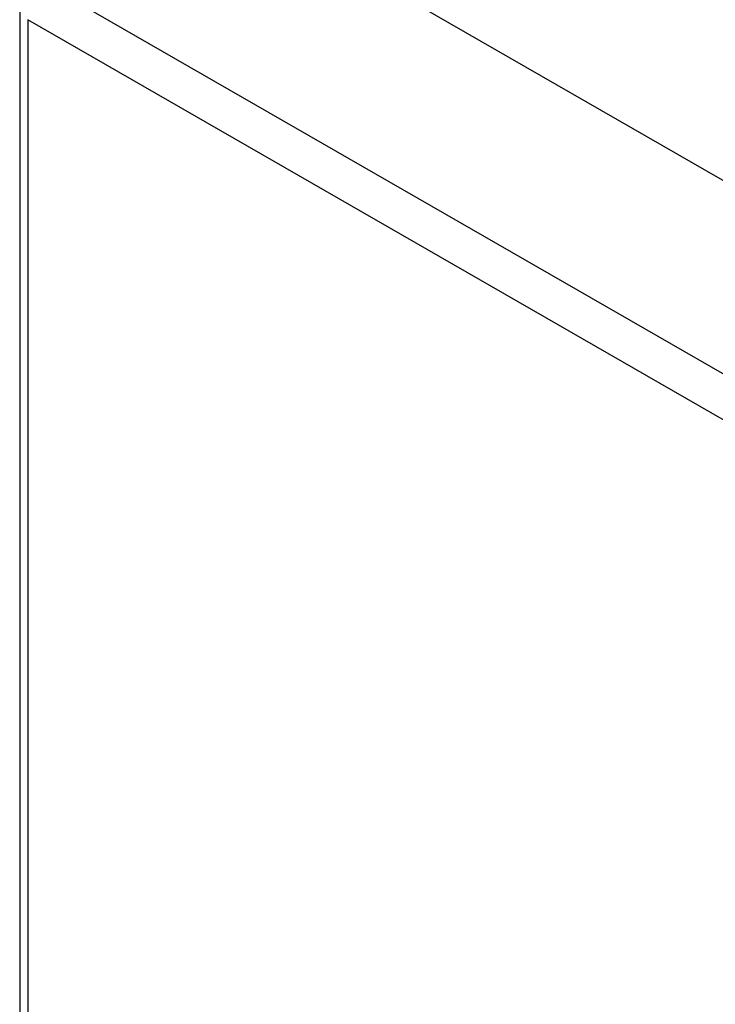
# Model space of a CAD drawing. Header units: inches. Extents: x 17 to 570, y 51 to 268.
# Tile 364 of 376: x 526.44 to 528.89, y 234.19 to 237.65. Entities that reach past the tile are written whole.
import ezdxf

# ---------------------------------------------------------------- set-up
doc = ezdxf.new("R2010")
doc.units = ezdxf.units.IN
doc.header["$MEASUREMENT"] = 0
doc.layers.add('Visible Edges(ANSI)', color=7, linetype='Continuous', lineweight=25)
doc.layers.add('Visible Tangent Edges(ANSI)', color=7, linetype='Continuous', lineweight=25)

msp = doc.modelspace()

# ---------------------------------------------------------------- linework, layer by layer
at = {"layer": 'Visible Edges(ANSI)'}
for p, q in [((527.1344, 238.112), (569.2815, 213.8411)), ((526.445, 237.691), (526.445, 211.7584))]:
    msp.add_line(p, q, dxfattribs=at)
at = {"layer": 'Visible Tangent Edges(ANSI)'}
for p, q in [((526.544, 237.772), (568.6911, 213.5011)), ((568.6211, 213.3798), (526.474, 237.6507)), ((526.474, 237.6507), (526.474, 211.7181))]:
    msp.add_line(p, q, dxfattribs=at)

doc.saveas('drawing.dxf')
